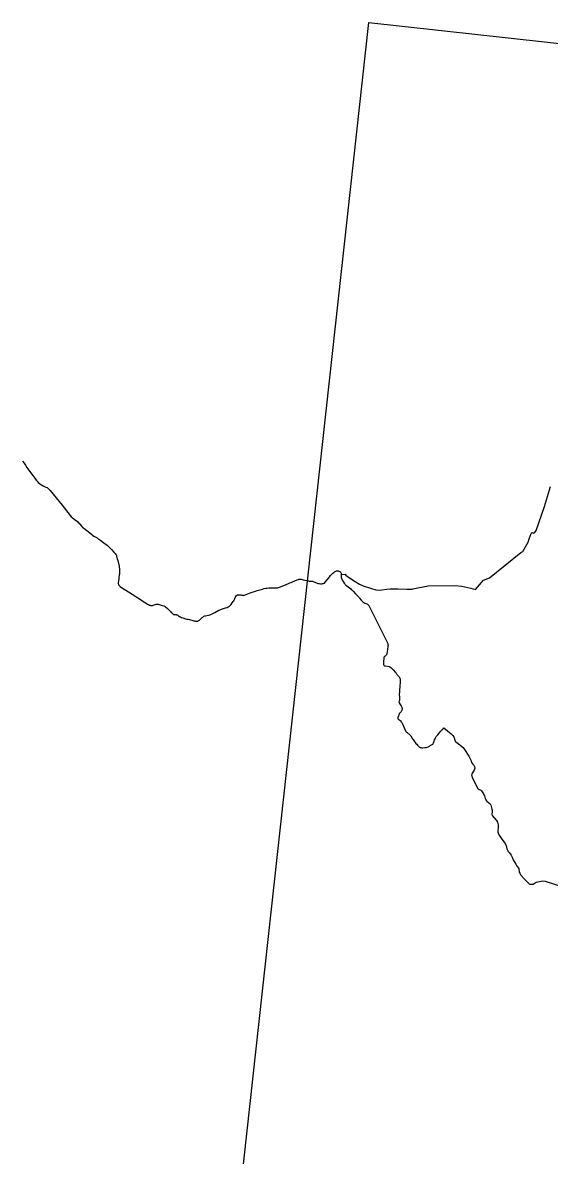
# Model space of a CAD drawing. Extents: x -678204 to -526855, y -1228851 to -1110393.
# Drawn here: x -678204 to -668785, y -1194100 to -1173846 of the extents above; entities that cross this region are included whole.
import ezdxf

# ---------------------------------------------------------------- set-up
doc = ezdxf.new("R2010")
doc.units = 0
for name, color, linetype in [('00_n_cyklo prujezdne rekreacni hlavni', 7, 'Continuous'), ('00_n_cyklo trasovani rekreacni hlavni', 7, 'Continuous'), ('_HELP BIG', 7, 'Continuous')]:
    doc.layers.add(name, color=color, linetype=linetype)

msp = doc.modelspace()

# ---------------------------------------------------------------- linework, layer by layer
at = {"layer": '00_n_cyklo prujezdne rekreacni hlavni'}
for points in [[(-678204, -1181685), (-678175, -1181725), (-678153, -1181760), (-678127, -1181802), (-678114, -1181822), (-678063, -1181889), (-678020, -1181944), (-677988, -1181988), (-677960, -1182029), (-677945, -1182047), (-677925, -1182066), (-677879, -1182103), (-677867, -1182113), (-677840, -1182128), (-677791, -1182149), (-677765, -1182160), (-677752, -1182168), (-677739, -1182181), (-677712, -1182214), (-677499, -1182476), (-677357, -1182660), (-677350, -1182667), (-677336, -1182680), (-677320, -1182694), (-677281, -1182725), (-677226, -1182768), (-677210, -1182782), (-677195, -1182795), (-677179, -1182813), (-677144, -1182858), (-677134, -1182867), (-677035, -1182944), (-676969, -1182998), (-676960, -1183005), (-676954, -1183011), (-676932, -1183026), (-676874, -1183060), (-676853, -1183074), (-676830, -1183088), (-676798, -1183112), (-676728, -1183164), (-676709, -1183178), (-676689, -1183195), (-676653, -1183231), (-676617, -1183266), (-676571, -1183317), (-676550, -1183339), (-676537, -1183356), (-676534, -1183362), (-676528, -1183372), (-676525, -1183383), (-676519, -1183407), (-676512, -1183431), (-676505, -1183463), (-676480, -1183562), (-676476, -1183583), (-676472, -1183613), (-676470, -1183646), (-676471, -1183678), (-676475, -1183711), (-676476, -1183720), (-676483, -1183768), (-676487, -1183800), (-676491, -1183829), (-676494, -1183865), (-676494, -1183876), (-676493, -1183888), (-676491, -1183897), (-676488, -1183901), (-676479, -1183911), (-676469, -1183921), (-676463, -1183926), (-676437, -1183944), (-676313, -1184023), (-676180, -1184106), (-676161, -1184119), (-676025, -1184210), (-675994, -1184229), (-675972, -1184242), (-675952, -1184252), (-675937, -1184259), (-675923, -1184263), (-675910, -1184266), (-675895, -1184267), (-675884, -1184266), (-675871, -1184262), (-675834, -1184249), (-675815, -1184245), (-675798, -1184243), (-675781, -1184245), (-675764, -1184248), (-675745, -1184253), (-675725, -1184259), (-675678, -1184271), (-675665, -1184279), (-675653, -1184287), (-675612, -1184320), (-675594, -1184337), (-675582, -1184349), (-675571, -1184362), (-675559, -1184377), (-675546, -1184391), (-675536, -1184401), (-675521, -1184416), (-675514, -1184422), (-675508, -1184426), (-675498, -1184428), (-675483, -1184427), (-675476, -1184428), (-675461, -1184431), (-675455, -1184433), (-675446, -1184434), (-675439, -1184436), (-675432, -1184439), (-675424, -1184444), (-675416, -1184450), (-675398, -1184462), (-675382, -1184473), (-675366, -1184481), (-675342, -1184491), (-675323, -1184497), (-675308, -1184502), (-675289, -1184506), (-675269, -1184510), (-675245, -1184513), (-675222, -1184517), (-675202, -1184522), (-675180, -1184528), (-675142, -1184539), (-675124, -1184544), (-675113, -1184548), (-675099, -1184550), (-675098, -1184550)], [(-678204, -1181685), (-678175, -1181725), (-678153, -1181760), (-678127, -1181802), (-678114, -1181822), (-678063, -1181889), (-678020, -1181944), (-677988, -1181988), (-677960, -1182029), (-677945, -1182047), (-677925, -1182066), (-677879, -1182103), (-677867, -1182113), (-677840, -1182128), (-677791, -1182149), (-677765, -1182160), (-677752, -1182168), (-677739, -1182181), (-677712, -1182214), (-677499, -1182476), (-677357, -1182660), (-677350, -1182667), (-677336, -1182680), (-677320, -1182694), (-677281, -1182725), (-677226, -1182768), (-677210, -1182782), (-677195, -1182795), (-677179, -1182813), (-677144, -1182858), (-677134, -1182867), (-677035, -1182944), (-676969, -1182998), (-676960, -1183005), (-676954, -1183011), (-676932, -1183026), (-676874, -1183060), (-676853, -1183074), (-676830, -1183088), (-676798, -1183112), (-676728, -1183164), (-676709, -1183178), (-676689, -1183195), (-676653, -1183231), (-676617, -1183266), (-676571, -1183317), (-676550, -1183339), (-676537, -1183356), (-676534, -1183362), (-676528, -1183372), (-676525, -1183383), (-676519, -1183407), (-676512, -1183431), (-676505, -1183463), (-676480, -1183562), (-676476, -1183583), (-676472, -1183613), (-676470, -1183646), (-676471, -1183678), (-676475, -1183711), (-676476, -1183720), (-676483, -1183768), (-676487, -1183800), (-676491, -1183829), (-676494, -1183865), (-676494, -1183876), (-676493, -1183888), (-676491, -1183897), (-676488, -1183901), (-676479, -1183911), (-676469, -1183921), (-676463, -1183926), (-676437, -1183944), (-676313, -1184023), (-676180, -1184106), (-676161, -1184119), (-676025, -1184210), (-675994, -1184229), (-675972, -1184242), (-675952, -1184252), (-675937, -1184259), (-675923, -1184263), (-675910, -1184266), (-675895, -1184267), (-675884, -1184266), (-675871, -1184262), (-675834, -1184249), (-675815, -1184245), (-675798, -1184243), (-675781, -1184245), (-675764, -1184248), (-675745, -1184253), (-675725, -1184259), (-675678, -1184271), (-675665, -1184279), (-675653, -1184287), (-675612, -1184320), (-675594, -1184337), (-675582, -1184349), (-675571, -1184362), (-675559, -1184377), (-675546, -1184391), (-675536, -1184401), (-675521, -1184416), (-675514, -1184422), (-675508, -1184426), (-675498, -1184428), (-675483, -1184427), (-675476, -1184428), (-675461, -1184431), (-675455, -1184433), (-675446, -1184434), (-675439, -1184436), (-675432, -1184439), (-675424, -1184444), (-675416, -1184450), (-675398, -1184462), (-675382, -1184473), (-675366, -1184481), (-675342, -1184491), (-675323, -1184497), (-675308, -1184502), (-675289, -1184506), (-675269, -1184510), (-675245, -1184513), (-675222, -1184517), (-675202, -1184522), (-675180, -1184528), (-675142, -1184539), (-675124, -1184544), (-675113, -1184548), (-675099, -1184550), (-675088, -1184550), (-675076, -1184546), (-675057, -1184536), (-675042, -1184528), (-675030, -1184518), (-675018, -1184506), (-675005, -1184494), (-674994, -1184482), (-674984, -1184474), (-674973, -1184466), (-674962, -1184460), (-674946, -1184455), (-674933, -1184451), (-674880, -1184439), (-674857, -1184433), (-674837, -1184426), (-674770, -1184391), (-674698, -1184354), (-674674, -1184344), (-674647, -1184334), (-674576, -1184312), (-674546, -1184301), (-674528, -1184293), (-674515, -1184285), (-674505, -1184278), (-674492, -1184266), (-674476, -1184248), (-674455, -1184221), (-674438, -1184198), (-674427, -1184182), (-674421, -1184167), (-674417, -1184159), (-674410, -1184144), (-674401, -1184125), (-674392, -1184106), (-674380, -1184090), (-674372, -1184082), (-674367, -1184080), (-674360, -1184077), (-674355, -1184076), (-674348, -1184075), (-674337, -1184075), (-674321, -1184076), (-674305, -1184079), (-674283, -1184084), (-674272, -1184085), (-674260, -1184086), (-674247, -1184085), (-674234, -1184082), (-674175, -1184060), (-674116, -1184037), (-674040, -1184009), (-674010, -1183999), (-673984, -1183993), (-673917, -1183974), (-673887, -1183966), (-673854, -1183959), (-673835, -1183957), (-673803, -1183953), (-673778, -1183951), (-673742, -1183950), (-673714, -1183950), (-673677, -1183951), (-673663, -1183950), (-673648, -1183949), (-673627, -1183945), (-673610, -1183940), (-673535, -1183910), (-673449, -1183874), (-673426, -1183864), (-673402, -1183855), (-673376, -1183844), (-673295, -1183809), (-673274, -1183802), (-673263, -1183799), (-673252, -1183797), (-673239, -1183796), (-673223, -1183797), (-673206, -1183801), (-673188, -1183806), (-673156, -1183814), (-673094, -1183828), (-673079, -1183831), (-673066, -1183831), (-673045, -1183830), (-673036, -1183831), (-673022, -1183833), (-673006, -1183839), (-672935, -1183869), (-672921, -1183873), (-672903, -1183877), (-672876, -1183879), (-672856, -1183880), (-672836, -1183877), (-672822, -1183873), (-672808, -1183866), (-672794, -1183853), (-672760, -1183811), (-672729, -1183771), (-672711, -1183747), (-672696, -1183729), (-672684, -1183715), (-672670, -1183701), (-672655, -1183688), (-672642, -1183679), (-672625, -1183666), (-672606, -1183655), (-672593, -1183649), (-672581, -1183647), (-672570, -1183646), (-672561, -1183648), (-672551, -1183652), (-672534, -1183662), (-672521, -1183671), (-672513, -1183680), (-672508, -1183690), (-672506, -1183700), (-672506, -1183713), (-672508, -1183728), (-672508, -1183735), (-672508, -1183744), (-672507, -1183766), (-672503, -1183781), (-672497, -1183795), (-672471, -1183838), (-672452, -1183871), (-672445, -1183883), (-672435, -1183894), (-672425, -1183902), (-672404, -1183918), (-672385, -1183932), (-672361, -1183950), (-672338, -1183970), (-672322, -1183985), (-672314, -1183992), (-672295, -1184013), (-672249, -1184062), (-672229, -1184084), (-672210, -1184102), (-672200, -1184111), (-672191, -1184120), (-672186, -1184125), (-672179, -1184135), (-672149, -1184174), (-672138, -1184187), (-672122, -1184202), (-672105, -1184215), (-672086, -1184226), (-672069, -1184233), (-672050, -1184239), (-672039, -1184244), (-672032, -1184247), (-672025, -1184254), (-672018, -1184262), (-672014, -1184270), (-671938, -1184420), (-671920, -1184458), (-671679, -1184937), (-671675, -1184947), (-671672, -1184956), (-671671, -1184963), (-671670, -1184976), (-671672, -1184995), (-671680, -1185057), (-671684, -1185090), (-671689, -1185124), (-671691, -1185136), (-671696, -1185146), (-671703, -1185156), (-671714, -1185166), (-671724, -1185172), (-671731, -1185178), (-671738, -1185186), (-671743, -1185197), (-671746, -1185210), (-671749, -1185270), (-671750, -1185315), (-671749, -1185325), (-671745, -1185333), (-671740, -1185340), (-671731, -1185345), (-671718, -1185347), (-671652, -1185359), (-671640, -1185363), (-671621, -1185376), (-671590, -1185406), (-671578, -1185419), (-671536, -1185464), (-671524, -1185477), (-671516, -1185489), (-671506, -1185504), (-671500, -1185512), (-671482, -1185532), (-671470, -1185545), (-671463, -1185556), (-671457, -1185568), (-671453, -1185584), (-671453, -1185599), (-671454, -1185629), (-671462, -1185725), (-671464, -1185774), (-671465, -1185813), (-671468, -1185856), (-671468, -1185872), (-671466, -1185897), (-671464, -1185914), (-671463, -1185932), (-671464, -1185947), (-671467, -1185961), (-671472, -1185978), (-671474, -1185988), (-671473, -1185999), (-671468, -1186011), (-671452, -1186039), (-671437, -1186063), (-671426, -1186083), (-671421, -1186095), (-671418, -1186106), (-671418, -1186117), (-671419, -1186127), (-671423, -1186138), (-671427, -1186151), (-671434, -1186164), (-671443, -1186175), (-671454, -1186184), (-671464, -1186194), (-671469, -1186202), (-671473, -1186212), (-671475, -1186222), (-671477, -1186230), (-671480, -1186239), (-671492, -1186269), (-671494, -1186279), (-671493, -1186288), (-671487, -1186298), (-671477, -1186307), (-671461, -1186316), (-671455, -1186320), (-671448, -1186328), (-671435, -1186345), (-671424, -1186360), (-671411, -1186384), (-671358, -1186506), (-671349, -1186521), (-671339, -1186532), (-671328, -1186541), (-671309, -1186554), (-671296, -1186564), (-671285, -1186573), (-671274, -1186585), (-671263, -1186601), (-671233, -1186649), (-671222, -1186665), (-671203, -1186691), (-671186, -1186715), (-671172, -1186734), (-671157, -1186749), (-671141, -1186767), (-671124, -1186783), (-671112, -1186794), (-671103, -1186799), (-671094, -1186805), (-671081, -1186809), (-671068, -1186811), (-671049, -1186810), (-671018, -1186809), (-670997, -1186807), (-670981, -1186806), (-670969, -1186803), (-670951, -1186796), (-670930, -1186783), (-670914, -1186773), (-670905, -1186767), (-670870, -1186748), (-670864, -1186742), (-670861, -1186736), (-670856, -1186722), (-670847, -1186691), (-670837, -1186667), (-670829, -1186651), (-670820, -1186633), (-670809, -1186613), (-670801, -1186603), (-670793, -1186592), (-670779, -1186578), (-670755, -1186552), (-670735, -1186527), (-670722, -1186509), (-670711, -1186497), (-670704, -1186489), (-670687, -1186473), (-670674, -1186458), (-670544, -1186560), (-670512, -1186591), (-670494, -1186619), (-670471, -1186691), (-670456, -1186708), (-670414, -1186737), (-670348, -1186787), (-670328, -1186806), (-670301, -1186842), (-670223, -1186964), (-670185, -1187045), (-670175, -1187073), (-670162, -1187096), (-670136, -1187124), (-670122, -1187145), (-670118, -1187178), (-670122, -1187192), (-670128, -1187211), (-670169, -1187275), (-670178, -1187296), (-670174, -1187316), (-670165, -1187341), (-670133, -1187399), (-670071, -1187533), (-670057, -1187548), (-670040, -1187555), (-670016, -1187566), (-669998, -1187584), (-669965, -1187635), (-669955, -1187651), (-669944, -1187674), (-669932, -1187718), (-669922, -1187741), (-669908, -1187763), (-669901, -1187768), (-669843, -1187813), (-669830, -1187838), (-669813, -1187907), (-669805, -1187930), (-669808, -1187955), (-669815, -1187999), (-669809, -1188020), (-669775, -1188065), (-669730, -1188111), (-669715, -1188144), (-669702, -1188189), (-669698, -1188212), (-669698, -1188234), (-669700, -1188253), (-669706, -1188281), (-669706, -1188313), (-669686, -1188371), (-669673, -1188394), (-669647, -1188430), (-669580, -1188517), (-669558, -1188562), (-669543, -1188621), (-669519, -1188666), (-669502, -1188686), (-669467, -1188733), (-669453, -1188767), (-669431, -1188814), (-669387, -1188892), (-669361, -1188932), (-669332, -1188973), (-669326, -1189037), (-669315, -1189055), (-669293, -1189090), (-669228, -1189160), (-669146, -1189246), (-669141, -1189249), (-669077, -1189250), (-669023, -1189215), (-668899, -1189190), (-668859, -1189197), (-668380, -1189349)], [(-670106, -1183984), (-669960, -1183812), (-669857, -1183771), (-669297, -1183322), (-669258, -1183304), (-669164, -1183133), (-669144, -1183077), (-669113, -1182982), (-669095, -1182960), (-669070, -1182975), (-669044, -1182965), (-669019, -1182928), (-668973, -1182792), (-668874, -1182495), (-668764, -1182138)], [(-672507, -1183714), (-672435, -1183710), (-672422, -1183723), (-672358, -1183773), (-672256, -1183839), (-672181, -1183885), (-672117, -1183914), (-671966, -1183961), (-671886, -1183987), (-671829, -1183996), (-671783, -1183989), (-671692, -1183973), (-671631, -1183971), (-671490, -1183972), (-671332, -1183974)], [(-671332, -1183974), (-671237, -1183976), (-671229, -1183971), (-670952, -1183915), (-670474, -1183909), (-670350, -1183921), (-670190, -1183957), (-670106, -1183984), (-670106, -1183984)]]:
    msp.add_lwpolyline(points, dxfattribs=at)
at = {"layer": '00_n_cyklo trasovani rekreacni hlavni'}
for points in [[(-678204, -1181685), (-678175, -1181725), (-678153, -1181760), (-678127, -1181802), (-678114, -1181822), (-678063, -1181889), (-678020, -1181944), (-677988, -1181988), (-677960, -1182029), (-677945, -1182047), (-677925, -1182066), (-677879, -1182103), (-677867, -1182113), (-677840, -1182128), (-677791, -1182149), (-677765, -1182160), (-677752, -1182168), (-677739, -1182181), (-677712, -1182214), (-677499, -1182476), (-677357, -1182660), (-677350, -1182667), (-677336, -1182680), (-677320, -1182694), (-677281, -1182725), (-677226, -1182768), (-677210, -1182782), (-677195, -1182795), (-677179, -1182813), (-677144, -1182858), (-677134, -1182867), (-677035, -1182944), (-676969, -1182998), (-676960, -1183005), (-676954, -1183011), (-676932, -1183026), (-676874, -1183060), (-676853, -1183074), (-676830, -1183088), (-676798, -1183112), (-676728, -1183164), (-676709, -1183178), (-676689, -1183195), (-676653, -1183231), (-676617, -1183266), (-676571, -1183317), (-676550, -1183339), (-676537, -1183356), (-676534, -1183362), (-676528, -1183372), (-676525, -1183383), (-676519, -1183407), (-676512, -1183431), (-676505, -1183463), (-676480, -1183562), (-676476, -1183583), (-676472, -1183613), (-676470, -1183646), (-676471, -1183678), (-676475, -1183711), (-676476, -1183720), (-676483, -1183768), (-676487, -1183800), (-676491, -1183829), (-676494, -1183865), (-676494, -1183876), (-676493, -1183888), (-676491, -1183897), (-676488, -1183901), (-676479, -1183911), (-676469, -1183921), (-676463, -1183926), (-676437, -1183944), (-676313, -1184023), (-676180, -1184106), (-676161, -1184119), (-676025, -1184210), (-675994, -1184229), (-675972, -1184242), (-675952, -1184252), (-675937, -1184259), (-675923, -1184263), (-675910, -1184266), (-675895, -1184267), (-675884, -1184266), (-675871, -1184262), (-675834, -1184249), (-675815, -1184245), (-675798, -1184243), (-675781, -1184245), (-675764, -1184248), (-675745, -1184253), (-675725, -1184259), (-675678, -1184271), (-675665, -1184279), (-675653, -1184287), (-675612, -1184320), (-675594, -1184337), (-675582, -1184349), (-675571, -1184362), (-675559, -1184377), (-675546, -1184391), (-675536, -1184401), (-675521, -1184416), (-675514, -1184422), (-675508, -1184426), (-675498, -1184428), (-675483, -1184427), (-675476, -1184428), (-675461, -1184431), (-675455, -1184433), (-675446, -1184434), (-675439, -1184436), (-675432, -1184439), (-675424, -1184444), (-675416, -1184450), (-675398, -1184462), (-675382, -1184473), (-675366, -1184481), (-675342, -1184491), (-675323, -1184497), (-675308, -1184502), (-675289, -1184506), (-675269, -1184510), (-675245, -1184513), (-675222, -1184517), (-675202, -1184522), (-675180, -1184528), (-675142, -1184539), (-675124, -1184544), (-675113, -1184548), (-675099, -1184550), (-675098, -1184550)], [(-678204, -1181685), (-678175, -1181725), (-678153, -1181760), (-678127, -1181802), (-678114, -1181822), (-678063, -1181889), (-678020, -1181944), (-677988, -1181988), (-677960, -1182029), (-677945, -1182047), (-677925, -1182066), (-677879, -1182103), (-677867, -1182113), (-677840, -1182128), (-677791, -1182149), (-677765, -1182160), (-677752, -1182168), (-677739, -1182181), (-677712, -1182214), (-677499, -1182476), (-677357, -1182660), (-677350, -1182667), (-677336, -1182680), (-677320, -1182694), (-677281, -1182725), (-677226, -1182768), (-677210, -1182782), (-677195, -1182795), (-677179, -1182813), (-677144, -1182858), (-677134, -1182867), (-677035, -1182944), (-676969, -1182998), (-676960, -1183005), (-676954, -1183011), (-676932, -1183026), (-676874, -1183060), (-676853, -1183074), (-676830, -1183088), (-676798, -1183112), (-676728, -1183164), (-676709, -1183178), (-676689, -1183195), (-676653, -1183231), (-676617, -1183266), (-676571, -1183317), (-676550, -1183339), (-676537, -1183356), (-676534, -1183362), (-676528, -1183372), (-676525, -1183383), (-676519, -1183407), (-676512, -1183431), (-676505, -1183463), (-676480, -1183562), (-676476, -1183583), (-676472, -1183613), (-676470, -1183646), (-676471, -1183678), (-676475, -1183711), (-676476, -1183720), (-676483, -1183768), (-676487, -1183800), (-676491, -1183829), (-676494, -1183865), (-676494, -1183876), (-676493, -1183888), (-676491, -1183897), (-676488, -1183901), (-676479, -1183911), (-676469, -1183921), (-676463, -1183926), (-676437, -1183944), (-676313, -1184023), (-676180, -1184106), (-676161, -1184119), (-676025, -1184210), (-675994, -1184229), (-675972, -1184242), (-675952, -1184252), (-675937, -1184259), (-675923, -1184263), (-675910, -1184266), (-675895, -1184267), (-675884, -1184266), (-675871, -1184262), (-675834, -1184249), (-675815, -1184245), (-675798, -1184243), (-675781, -1184245), (-675764, -1184248), (-675745, -1184253), (-675725, -1184259), (-675678, -1184271), (-675665, -1184279), (-675653, -1184287), (-675612, -1184320), (-675594, -1184337), (-675582, -1184349), (-675571, -1184362), (-675559, -1184377), (-675546, -1184391), (-675536, -1184401), (-675521, -1184416), (-675514, -1184422), (-675508, -1184426), (-675498, -1184428), (-675483, -1184427), (-675476, -1184428), (-675461, -1184431), (-675455, -1184433), (-675446, -1184434), (-675439, -1184436), (-675432, -1184439), (-675424, -1184444), (-675416, -1184450), (-675398, -1184462), (-675382, -1184473), (-675366, -1184481), (-675342, -1184491), (-675323, -1184497), (-675308, -1184502), (-675289, -1184506), (-675269, -1184510), (-675245, -1184513), (-675222, -1184517), (-675202, -1184522), (-675180, -1184528), (-675142, -1184539), (-675124, -1184544), (-675113, -1184548), (-675099, -1184550), (-675088, -1184550), (-675076, -1184546), (-675057, -1184536), (-675042, -1184528), (-675030, -1184518), (-675018, -1184506), (-675005, -1184494), (-674994, -1184482), (-674984, -1184474), (-674973, -1184466), (-674962, -1184460), (-674946, -1184455), (-674933, -1184451), (-674880, -1184439), (-674857, -1184433), (-674837, -1184426), (-674770, -1184391), (-674698, -1184354), (-674674, -1184344), (-674647, -1184334), (-674576, -1184312), (-674546, -1184301), (-674528, -1184293), (-674515, -1184285), (-674505, -1184278), (-674492, -1184266), (-674476, -1184248), (-674455, -1184221), (-674438, -1184198), (-674427, -1184182), (-674421, -1184167), (-674417, -1184159), (-674410, -1184144), (-674401, -1184125), (-674392, -1184106), (-674380, -1184090), (-674372, -1184082), (-674367, -1184080), (-674360, -1184077), (-674355, -1184076), (-674348, -1184075), (-674337, -1184075), (-674321, -1184076), (-674305, -1184079), (-674283, -1184084), (-674272, -1184085), (-674260, -1184086), (-674247, -1184085), (-674234, -1184082), (-674175, -1184060), (-674116, -1184037), (-674040, -1184009), (-674010, -1183999), (-673984, -1183993), (-673917, -1183974), (-673887, -1183966), (-673854, -1183959), (-673835, -1183957), (-673803, -1183953), (-673778, -1183951), (-673742, -1183950), (-673714, -1183950), (-673677, -1183951), (-673663, -1183950), (-673648, -1183949), (-673627, -1183945), (-673610, -1183940), (-673535, -1183910), (-673449, -1183874), (-673426, -1183864), (-673402, -1183855), (-673376, -1183844), (-673295, -1183809), (-673274, -1183802), (-673263, -1183799), (-673252, -1183797), (-673239, -1183796), (-673223, -1183797), (-673206, -1183801), (-673188, -1183806), (-673156, -1183814), (-673094, -1183828), (-673079, -1183831), (-673066, -1183831), (-673045, -1183830), (-673036, -1183831), (-673022, -1183833), (-673006, -1183839), (-672935, -1183869), (-672921, -1183873), (-672903, -1183877), (-672876, -1183879), (-672856, -1183880), (-672836, -1183877), (-672822, -1183873), (-672808, -1183866), (-672794, -1183853), (-672760, -1183811), (-672729, -1183771), (-672711, -1183747), (-672696, -1183729), (-672684, -1183715), (-672670, -1183701), (-672655, -1183688), (-672642, -1183679), (-672625, -1183666), (-672606, -1183655), (-672593, -1183649), (-672581, -1183647), (-672570, -1183646), (-672561, -1183648), (-672551, -1183652), (-672534, -1183662), (-672521, -1183671), (-672513, -1183680), (-672508, -1183690), (-672506, -1183700), (-672506, -1183713), (-672508, -1183728), (-672508, -1183735), (-672508, -1183744), (-672507, -1183766), (-672503, -1183781), (-672497, -1183795), (-672471, -1183838), (-672452, -1183871), (-672445, -1183883), (-672435, -1183894), (-672425, -1183902), (-672404, -1183918), (-672385, -1183932), (-672361, -1183950), (-672338, -1183970), (-672322, -1183985), (-672314, -1183992), (-672295, -1184013), (-672249, -1184062), (-672229, -1184084), (-672210, -1184102), (-672200, -1184111), (-672191, -1184120), (-672186, -1184125), (-672179, -1184135), (-672149, -1184174), (-672138, -1184187), (-672122, -1184202), (-672105, -1184215), (-672086, -1184226), (-672069, -1184233), (-672050, -1184239), (-672039, -1184244), (-672032, -1184247), (-672025, -1184254), (-672018, -1184262), (-672014, -1184270), (-671938, -1184420), (-671920, -1184458), (-671679, -1184937), (-671675, -1184947), (-671672, -1184956), (-671671, -1184963), (-671670, -1184976), (-671672, -1184995), (-671680, -1185057), (-671684, -1185090), (-671689, -1185124), (-671691, -1185136), (-671696, -1185146), (-671703, -1185156), (-671714, -1185166), (-671724, -1185172), (-671731, -1185178), (-671738, -1185186), (-671743, -1185197), (-671746, -1185210), (-671749, -1185270), (-671750, -1185315), (-671749, -1185325), (-671745, -1185333), (-671740, -1185340), (-671731, -1185345), (-671718, -1185347), (-671652, -1185359), (-671640, -1185363), (-671621, -1185376), (-671590, -1185406), (-671578, -1185419), (-671536, -1185464), (-671524, -1185477), (-671516, -1185489), (-671506, -1185504), (-671500, -1185512), (-671482, -1185532), (-671470, -1185545), (-671463, -1185556), (-671457, -1185568), (-671453, -1185584), (-671453, -1185599), (-671454, -1185629), (-671462, -1185725), (-671464, -1185774), (-671465, -1185813), (-671468, -1185856), (-671468, -1185872), (-671466, -1185897), (-671464, -1185914), (-671463, -1185932), (-671464, -1185947), (-671467, -1185961), (-671472, -1185978), (-671474, -1185988), (-671473, -1185999), (-671468, -1186011), (-671452, -1186039), (-671437, -1186063), (-671426, -1186083), (-671421, -1186095), (-671418, -1186106), (-671418, -1186117), (-671419, -1186127), (-671423, -1186138), (-671427, -1186151), (-671434, -1186164), (-671443, -1186175), (-671454, -1186184), (-671464, -1186194), (-671469, -1186202), (-671473, -1186212), (-671475, -1186222), (-671477, -1186230), (-671480, -1186239), (-671492, -1186269), (-671494, -1186279), (-671493, -1186288), (-671487, -1186298), (-671477, -1186307), (-671461, -1186316), (-671455, -1186320), (-671448, -1186328), (-671435, -1186345), (-671424, -1186360), (-671411, -1186384), (-671358, -1186506), (-671349, -1186521), (-671339, -1186532), (-671328, -1186541), (-671309, -1186554), (-671296, -1186564), (-671285, -1186573), (-671274, -1186585), (-671263, -1186601), (-671233, -1186649), (-671222, -1186665), (-671203, -1186691), (-671186, -1186715), (-671172, -1186734), (-671157, -1186749), (-671141, -1186767), (-671124, -1186783), (-671112, -1186794), (-671103, -1186799), (-671094, -1186805), (-671081, -1186809), (-671068, -1186811), (-671049, -1186810), (-671018, -1186809), (-670997, -1186807), (-670981, -1186806), (-670969, -1186803), (-670951, -1186796), (-670930, -1186783), (-670914, -1186773), (-670905, -1186767), (-670870, -1186748), (-670864, -1186742), (-670861, -1186736), (-670856, -1186722), (-670847, -1186691), (-670837, -1186667), (-670829, -1186651), (-670820, -1186633), (-670809, -1186613), (-670801, -1186603), (-670793, -1186592), (-670779, -1186578), (-670755, -1186552), (-670735, -1186527), (-670722, -1186509), (-670711, -1186497), (-670704, -1186489), (-670687, -1186473), (-670674, -1186458), (-670544, -1186560), (-670512, -1186591), (-670494, -1186619), (-670471, -1186691), (-670456, -1186708), (-670414, -1186737), (-670348, -1186787), (-670328, -1186806), (-670301, -1186842), (-670223, -1186964), (-670185, -1187045), (-670175, -1187073), (-670162, -1187096), (-670136, -1187124), (-670122, -1187145), (-670118, -1187178), (-670122, -1187192), (-670128, -1187211), (-670169, -1187275), (-670178, -1187296), (-670174, -1187316), (-670165, -1187341), (-670133, -1187399), (-670071, -1187533), (-670057, -1187548), (-670040, -1187555), (-670016, -1187566), (-669998, -1187584), (-669965, -1187635), (-669955, -1187651), (-669944, -1187674), (-669932, -1187718), (-669922, -1187741), (-669908, -1187763), (-669901, -1187768), (-669843, -1187813), (-669830, -1187838), (-669813, -1187907), (-669805, -1187930), (-669808, -1187955), (-669815, -1187999), (-669809, -1188020), (-669775, -1188065), (-669730, -1188111), (-669715, -1188144), (-669702, -1188189), (-669698, -1188212), (-669698, -1188234), (-669700, -1188253), (-669706, -1188281), (-669706, -1188313), (-669686, -1188371), (-669673, -1188394), (-669647, -1188430), (-669580, -1188517), (-669558, -1188562), (-669543, -1188621), (-669519, -1188666), (-669502, -1188686), (-669467, -1188733), (-669453, -1188767), (-669431, -1188814), (-669387, -1188892), (-669361, -1188932), (-669332, -1188973), (-669326, -1189037), (-669315, -1189055), (-669293, -1189090), (-669228, -1189160), (-669146, -1189246), (-669141, -1189249), (-669077, -1189250), (-669023, -1189215), (-668899, -1189190), (-668859, -1189197), (-668380, -1189349)], [(-670106, -1183984), (-669960, -1183812), (-669857, -1183771), (-669297, -1183322), (-669258, -1183304), (-669164, -1183133), (-669144, -1183077), (-669113, -1182982), (-669095, -1182960), (-669070, -1182975), (-669044, -1182965), (-669019, -1182928), (-668973, -1182792), (-668874, -1182495), (-668764, -1182138)], [(-672507, -1183714), (-672435, -1183710), (-672422, -1183723), (-672358, -1183773), (-672256, -1183839), (-672181, -1183885), (-672117, -1183914), (-671966, -1183961), (-671886, -1183987), (-671829, -1183996), (-671783, -1183989), (-671692, -1183973), (-671631, -1183971), (-671490, -1183972), (-671332, -1183974)], [(-671332, -1183974), (-671237, -1183976), (-671229, -1183971), (-670952, -1183915), (-670474, -1183909), (-670350, -1183921), (-670190, -1183957), (-670106, -1183984), (-670106, -1183984)]]:
    msp.add_lwpolyline(points, dxfattribs=at)
at = {"layer": '_HELP BIG'}
msp.add_lwpolyline([(-675119, -1202133), (-672013, -1173846), (-651868, -1176058), (-654974, -1204345)], close=True, dxfattribs=at)

doc.saveas('drawing.dxf')
